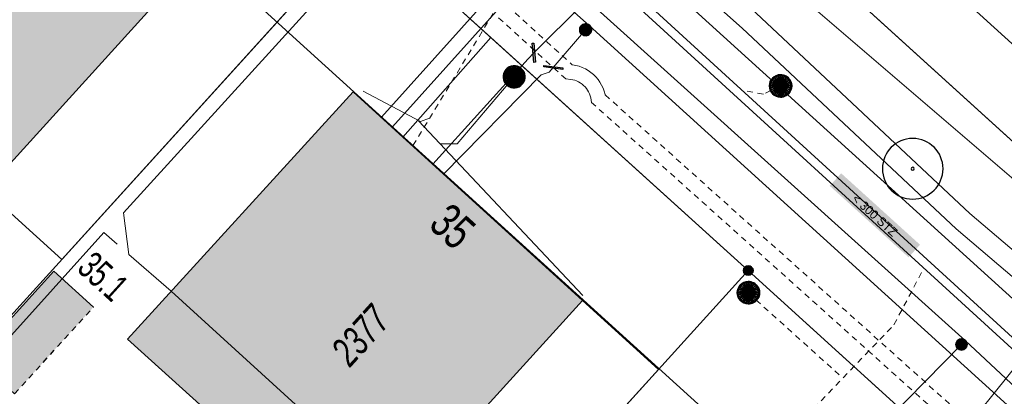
# Model space of a CAD drawing. Header units: metres. Extents: x 2695560 to 2696939, y 1260491 to 1262050.
# Tile 557 of 656: x 2695999 to 2696032, y 1261152 to 1261165. Entities that reach past the tile are written whole.
import ezdxf

# ---------------------------------------------------------------- set-up
doc = ezdxf.new("R2010")
doc.units = ezdxf.units.M
doc.linetypes.add('AUSGEZOGEN', pattern=[0])
doc.linetypes.add('VERDECKT2_S2', pattern=[0.36, 0.2, -0.16])
for name, color, linetype in [('XR$1$AV_Flächen (EO)', 7, 'AUSGEZOGEN'), ('XR$1$AV_Gebäudeflächen (BB)', 7, 'AUSGEZOGEN'), ('XR$1$AV_Gebäudeflächen (EO)', 7, 'AUSGEZOGEN'), ('XR$1$AV_Grenzpunkte', 7, 'AUSGEZOGEN'), ('XR$1$AV_Haus-Nr.', 7, 'AUSGEZOGEN'), ('XR$1$AV_Linien (BB)', 7, 'AUSGEZOGEN'), ('XR$1$AV_Versicherung-Nr.', 7, 'AUSGEZOGEN'), ('XR$1$AW_LK_Schachtdeckel', 24, 'AUSGEZOGEN'), ('XR$1$GA_LK_Absperrarmatur', 32, 'AUSGEZOGEN'), ('XR$1$GA_LK_Rohrleitungsteil', 32, 'AUSGEZOGEN'), ('XR$1$GR_Baum', 94, 'AUSGEZOGEN'), ('XR$1$Liegenschaftsgrenzen', 7, 'AUSGEZOGEN'), ('XR$1$PFAV', 255, 'AUSGEZOGEN'), ('XR$1$PFAW', 255, 'AUSGEZOGEN'), ('XR$1$PFGA', 255, 'AUSGEZOGEN'), ('XR$1$PFWA', 255, 'AUSGEZOGEN'), ('XR$1$RP_Abstandslinie', 7, 'AUSGEZOGEN'), ('XR$1$WA_LK_Absperrarmatur', 171, 'AUSGEZOGEN'), ('XR$1$WA_LK_Rohrleitungsteil', 171, 'AUSGEZOGEN')]:
    doc.layers.add(name, color=color, linetype=linetype)
for name, color, linetype, lineweight in [('XR$2$ABW-Linie-R-genau', 4, 'AUSGEZOGEN', 18), ('XR$2$ABW-Linie-R-ungenau', 4, 'VERDECKT2_S2', 18), ('XR$2$ABW-LinieFlaeche-R-genau', 4, 'AUSGEZOGEN', 18), ('XR$2$ABW-Punkt', 6, 'AUSGEZOGEN', 18), ('XR$2$ELE-Flaeche-oberirdisch', 1, 'AUSGEZOGEN', 18), ('XR$2$ELE-LinieFlaeche-genau', 1, 'AUSGEZOGEN', 18), ('XR$2$ELE-LinieFlaeche-ungenau', 1, 'VERDECKT2_S2', 18), ('XR$2$GAS-Linie-genau', 12, 'AUSGEZOGEN', 18), ('XR$2$GAS-Punkt', 12, 'AUSGEZOGEN', 18), ('XR$2$KOM-Linie-U-genau', 91, 'AUSGEZOGEN', 18), ('XR$2$WAS-Linie-genau', 5, 'AUSGEZOGEN', 18), ('XR$2$WAS-Punkt', 5, 'AUSGEZOGEN', 18), ('XR$2$WEI-Text', 59, 'AUSGEZOGEN', 18)]:
    doc.layers.add(name, color=color, linetype=linetype, lineweight=lineweight)
doc.styles.add('ARIAL', font='arial.ttf')
doc.styles.add('TXT', font='txt')

# ---------------------------------------------------------------- blocks, each defined once
blk = doc.blocks.new('COMPLEXOBJECT_627')
at = {"layer": 'XR$1$AV_Linien (BB)', "color": 7, "linetype": 'AUSGEZOGEN', "transparency": 33554687}
blk.add_lwpolyline([(6008.311, 11177.006), (6056.879, 11132.95), (6078.507, 11113.365)], dxfattribs=at)
blk = doc.blocks.new('BAV15')
at = {"layer": 'XR$1$PFAV', "transparency": 33554687}
blk.add_hatch(color=7, dxfattribs=at).paths.add_polyline_path([(0.5, 0), (0.49, 0.1), (0.46, 0.2), (0.41, 0.29), (0.34, 0.36), (0.26, 0.42), (0.17, 0.47), (0.08, 0.49), (-0.03, 0.5), (-0.13, 0.48), (-0.22, 0.45), (-0.31, 0.4), (-0.38, 0.33), (-0.44, 0.24), (-0.48, 0.15), (-0.5, 0.05), (-0.5, -0.05), (-0.48, -0.15), (-0.44, -0.24), (-0.38, -0.33), (-0.31, -0.4), (-0.22, -0.45), (-0.13, -0.48), (-0.03, -0.5), (0.08, -0.49), (0.17, -0.47), (0.26, -0.42), (0.34, -0.36), (0.41, -0.29), (0.46, -0.2), (0.49, -0.1)])
at = {"color": 7, "transparency": 33554687}
for start, end in [(90, 270), (270, 90)]:
    blk.add_arc((0, 0), 0.5, start, end, dxfattribs=at)
at = {"layer": 'XR$1$PFAV', "transparency": 33554687}
blk.add_circle((0, 0), 0.5, dxfattribs=at)
blk = doc.blocks.new('WBGR1')
at = {"color": 94, "transparency": 33554687}
for radius, start, end in [(1, 90, 270), (1, 270, 90), (0.05, 90, 270), (0.05, 270, 90)]:
    blk.add_arc((0, 0), radius, start, end, dxfattribs=at)
blk = doc.blocks.new('BAW2090')
at = {"layer": 'XR$1$PFAW', "lineweight": 25, "transparency": 33554687}
blk.add_hatch(color=7, dxfattribs=at).paths.add_polyline_path([(0.5, 0), (0.49, 0.101), (0.459, 0.197), (0.41, 0.286), (0.344, 0.362), (0.264, 0.424), (0.174, 0.469), (0.076, 0.494), (-0.025, 0.499), (-0.125, 0.484), (-0.22, 0.449), (-0.306, 0.395), (-0.379, 0.326), (-0.437, 0.243), (-0.477, 0.15), (-0.497, 0.051), (-0.497, -0.051), (-0.477, -0.15), (-0.437, -0.243), (-0.379, -0.326), (-0.306, -0.395), (-0.22, -0.449), (-0.125, -0.484), (-0.025, -0.499), (0.076, -0.494), (0.174, -0.469), (0.264, -0.424), (0.344, -0.362), (0.41, -0.286), (0.459, -0.197), (0.49, -0.101)])
at = {"lineweight": 25, "transparency": 33554687}
for p, q in [((-0.177, 0.468), (-0.177, -0.468)), ((0.179, 0.467), (0.177, -0.468))]:
    blk.add_line(p, q, dxfattribs=at)
for start, end in [(90, 180), (0, 90), (180, 270), (270, 0)]:
    blk.add_arc((0, 0), 0.5, start, end, dxfattribs=at)
blk = doc.blocks.new('BAW2088')
at = {"layer": 'XR$1$PFAW', "transparency": 33554687}
blk.add_hatch(color=253, dxfattribs=at).paths.add_polyline_path([(0.51, 0), (0.5, 0.101), (0.47, 0.197), (0.421, 0.286), (0.355, 0.362), (0.275, 0.424), (0.184, 0.469), (0.086, 0.494), (-0.015, 0.499), (-0.115, 0.484), (-0.21, 0.449), (-0.296, 0.395), (-0.369, 0.326), (-0.427, 0.243), (-0.467, 0.15), (-0.487, 0.051), (-0.487, -0.051), (-0.467, -0.15), (-0.427, -0.243), (-0.369, -0.326), (-0.296, -0.395), (-0.21, -0.449), (-0.115, -0.484), (-0.015, -0.499), (0.086, -0.494), (0.184, -0.469), (0.275, -0.424), (0.355, -0.362), (0.421, -0.286), (0.47, -0.197), (0.5, -0.101)])
at = {"transparency": 33554687}
for start, end in [(91.1948, 268.8052), (268.8052, 91.1948)]:
    blk.add_arc((0.01, 0), 0.5, start, end, dxfattribs=at)
at = {"layer": 'XR$1$PFAW', "transparency": 33554687}
blk.add_circle((0.01, 0), 0.5, dxfattribs=at)
blk = doc.blocks.new('BWA2013')
at = {"true_color": 0x000000, "transparency": 33554687}
blk.add_hatch(color=18, dxfattribs=at).paths.add_polyline_path([(-0.291, -0.409), (0.352, 0.357), (0.291, 0.409), (-0.352, -0.357)])
at = {"transparency": 33554687}
blk.add_lwpolyline([(-0.291, -0.409), (-0.352, -0.357), (0.291, 0.409), (0.352, 0.357), (-0.291, -0.409)], close=True, dxfattribs=at)
blk = doc.blocks.new('BWA965')
at = {"layer": 'XR$1$PFWA', "transparency": 33554687}
blk.add_hatch(color=7, dxfattribs=at).paths.add_polyline_path([(0, 0.5), (-0.051, 0.497), (-0.101, 0.49), (-0.15, 0.477), (-0.197, 0.459), (-0.243, 0.437), (-0.286, 0.41), (-0.326, 0.379), (-0.362, 0.344), (-0.395, 0.306), (-0.424, 0.264), (-0.449, 0.22), (-0.469, 0.174), (-0.484, 0.125), (-0.494, 0.076), (-0.499, 0.025), (-0.499, -0.025), (-0.494, -0.076), (-0.484, -0.125), (-0.469, -0.174), (-0.449, -0.22), (-0.424, -0.264), (-0.395, -0.306), (-0.362, -0.344), (-0.326, -0.379), (-0.286, -0.41), (-0.243, -0.437), (-0.197, -0.459), (-0.15, -0.477), (-0.101, -0.49), (-0.051, -0.497), (0, -0.5), (0.051, -0.497), (0.101, -0.49), (0.15, -0.477), (0.197, -0.459), (0.243, -0.437), (0.286, -0.41), (0.326, -0.379), (0.362, -0.344), (0.395, -0.306), (0.424, -0.264), (0.449, -0.22), (0.469, -0.174), (0.484, -0.125), (0.494, -0.076), (0.499, -0.025), (0.499, 0.025), (0.494, 0.076), (0.484, 0.125), (0.469, 0.174), (0.449, 0.22), (0.424, 0.264), (0.395, 0.306), (0.362, 0.344), (0.326, 0.379), (0.286, 0.41), (0.243, 0.437), (0.197, 0.459), (0.15, 0.477), (0.101, 0.49), (0.051, 0.497)])
at = {"transparency": 33554687}
blk.add_line((0, 0.5), (0, -0.5), dxfattribs=at)
for start, end in [(90, 270), (270, 90)]:
    blk.add_arc((0, 0), 0.5, start, end, dxfattribs=at)
blk = doc.blocks.new('BGA2013')
at = {"transparency": 33554687}
blk.add_hatch(color=36, dxfattribs=at).paths.add_polyline_path([(-0.291, -0.409), (0.352, 0.357), (0.291, 0.409), (-0.352, -0.357)])
at = {"color": 32, "transparency": 33554687}
blk.add_lwpolyline([(-0.291, -0.409), (-0.352, -0.357), (0.291, 0.409), (0.352, 0.357), (-0.291, -0.409)], close=True, dxfattribs=at)
blk = doc.blocks.new('BGA965')
at = {"layer": 'XR$1$PFGA', "transparency": 33554687}
blk.add_hatch(color=7, dxfattribs=at).paths.add_polyline_path([(0.5, 0), (0.49, 0.101), (0.459, 0.197), (0.41, 0.286), (0.344, 0.362), (0.264, 0.424), (0.174, 0.469), (0.076, 0.494), (-0.025, 0.499), (-0.125, 0.484), (-0.22, 0.449), (-0.306, 0.395), (-0.379, 0.326), (-0.437, 0.243), (-0.477, 0.15), (-0.497, 0.051), (-0.497, -0.051), (-0.477, -0.15), (-0.437, -0.243), (-0.379, -0.326), (-0.306, -0.395), (-0.22, -0.449), (-0.125, -0.484), (-0.025, -0.499), (0.076, -0.494), (0.174, -0.469), (0.264, -0.424), (0.344, -0.362), (0.41, -0.286), (0.459, -0.197), (0.49, -0.101)])
at = {"color": 32, "transparency": 33554687}
blk.add_line((0, 0.5), (0, -0.5), dxfattribs=at)
for start, end in [(90, 270), (270, 90)]:
    blk.add_arc((0, 0), 0.5, start, end, dxfattribs=at)
at = {"layer": 'XR$1$PFGA', "transparency": 33554687}
blk.add_circle((0, 0), 0.5, dxfattribs=at)
blk = doc.blocks.new('GAS-ABSPERRORGAN')
at = {"layer": 'XR$2$GAS-Punkt', "linetype": 'AUSGEZOGEN', "lineweight": 25, "transparency": 33554687}
blk.add_line((0, 200, 2500), (0, -200, 2500), dxfattribs=at)
for points in [[(-196, 39, 2500), (0, 0, 2500), (-200, 0, 2500)], [(-196, 39), (0, 0), (-200, 0)], [(-196, 39, 2500), (-196, 39), (-200, 0), (-200, 0, 2500)], [(-200, 0, 2500), (0, 0, 2500), (-196, -39, 2500)], [(-200, 0), (0, 0), (-196, -39)], [(-185, 77, 2500), (0, 0, 2500), (-196, 39, 2500)], [(-185, 77), (0, 0), (-196, 39)], [(-185, 77, 2500), (-185, 77), (-196, 39), (-196, 39, 2500)], [(-196, -39, 2500), (0, 0, 2500), (-185, -77, 2500)], [(-196, -39), (0, 0), (-185, -77)], [(-166, 111, 2500), (0, 0, 2500), (-185, 77, 2500)], [(-166, 111), (0, 0), (-185, 77)], [(-166, 111, 2500), (-166, 111), (-185, 77), (-185, 77, 2500)], [(-185, -77, 2500), (0, 0, 2500), (-166, -111, 2500)], [(-185, -77), (0, 0), (-166, -111)], [(-141, 141, 2500), (0, 0, 2500), (-166, 111, 2500)], [(-141, 141), (0, 0), (-166, 111)], [(-141, 141, 2500), (-141, 141), (-166, 111), (-166, 111, 2500)], [(-166, -111, 2500), (0, 0, 2500), (-141, -141, 2500)], [(-166, -111), (0, 0), (-141, -141)], [(-111, 166, 2500), (0, 0, 2500), (-141, 141, 2500)], [(-111, 166), (0, 0), (-141, 141)], [(-111, 166, 2500), (-111, 166), (-141, 141), (-141, 141, 2500)], [(-141, -141, 2500), (0, 0, 2500), (-111, -166, 2500)], [(-141, -141), (0, 0), (-111, -166)], [(-77, 185, 2500), (0, 0, 2500), (-111, 166, 2500)], [(-77, 185), (0, 0), (-111, 166)], [(-77, 185, 2500), (-77, 185), (-111, 166), (-111, 166, 2500)], [(-111, -166, 2500), (0, 0, 2500), (-77, -185, 2500)], [(-111, -166), (0, 0), (-77, -185)], [(-39, 196, 2500), (0, 0, 2500), (-77, 185, 2500)], [(-39, 196), (0, 0), (-77, 185)], [(-39, 196, 2500), (-39, 196), (-77, 185), (-77, 185, 2500)], [(-77, -185, 2500), (0, 0, 2500), (-39, -196, 2500)], [(-77, -185), (0, 0), (-39, -196)], [(0, 200, 2500), (0, 0, 2500), (-39, 196, 2500)], [(0, 200), (0, 0), (-39, 196)], [(0, 200, 2500), (0, 200), (-39, 196), (-39, 196, 2500)], [(-39, -196, 2500), (0, 0, 2500), (0, -200, 2500)], [(-39, -196), (0, 0), (0, -200)], [(39, 196, 2500), (0, 0, 2500), (0, 200, 2500)], [(39, 196), (0, 0), (0, 200)], [(39, 196, 2500), (39, 196), (0, 200), (0, 200, 2500)], [(77, 185, 2500), (0, 0, 2500), (39, 196, 2500)], [(77, 185), (0, 0), (39, 196)], [(111, 166, 2500), (0, 0, 2500), (77, 185, 2500)], [(111, 166), (0, 0), (77, 185)], [(141, 141, 2500), (0, 0, 2500), (111, 166, 2500)], [(141, 141), (0, 0), (111, 166)], [(166, 111, 2500), (0, 0, 2500), (141, 141, 2500)], [(166, 111), (0, 0), (141, 141)], [(185, 77, 2500), (0, 0, 2500), (166, 111, 2500)], [(185, 77), (0, 0), (166, 111)], [(196, 39, 2500), (0, 0, 2500), (185, 77, 2500)], [(196, 39), (0, 0), (185, 77)], [(200, 0, 2500), (0, 0, 2500), (196, 39, 2500)], [(200, 0), (0, 0), (196, 39)], [(0, -200, 2500), (0, 0, 2500), (39, -196, 2500)], [(39, -196, 2500), (0, 0, 2500), (77, -185, 2500)], [(77, -185, 2500), (0, 0, 2500), (111, -166, 2500)], [(111, -166, 2500), (0, 0, 2500), (141, -141, 2500)], [(141, -141, 2500), (0, 0, 2500), (166, -111, 2500)], [(166, -111, 2500), (0, 0, 2500), (185, -77, 2500)], [(185, -77, 2500), (0, 0, 2500), (196, -39, 2500)], [(196, -39, 2500), (0, 0, 2500), (200, 0, 2500)], [(0, -200), (0, 0), (39, -196)], [(39, -196), (0, 0), (77, -185)], [(77, -185), (0, 0), (111, -166)], [(111, -166), (0, 0), (141, -141)], [(141, -141), (0, 0), (166, -111)], [(166, -111), (0, 0), (185, -77)], [(185, -77), (0, 0), (196, -39)], [(196, -39), (0, 0), (200, 0)], [(77, 185, 2500), (77, 185), (39, 196), (39, 196, 2500)], [(111, 166, 2500), (111, 166), (77, 185), (77, 185, 2500)], [(141, 141, 2500), (141, 141), (111, 166), (111, 166, 2500)], [(166, 111, 2500), (166, 111), (141, 141), (141, 141, 2500)], [(185, 77, 2500), (185, 77), (166, 111), (166, 111, 2500)], [(196, 39, 2500), (196, 39), (185, 77), (185, 77, 2500)], [(200, 0, 2500), (200, 0), (196, 39), (196, 39, 2500)], [(-200, 0, 2500), (-200, 0), (-196, -39), (-196, -39, 2500)], [(-196, -39, 2500), (-196, -39), (-185, -77), (-185, -77, 2500)], [(-185, -77, 2500), (-185, -77), (-166, -111), (-166, -111, 2500)], [(-166, -111, 2500), (-166, -111), (-141, -141), (-141, -141, 2500)], [(-141, -141, 2500), (-141, -141), (-111, -166), (-111, -166, 2500)], [(-111, -166, 2500), (-111, -166), (-77, -185), (-77, -185, 2500)], [(-77, -185, 2500), (-77, -185), (-39, -196), (-39, -196, 2500)], [(-39, -196, 2500), (-39, -196), (0, -200), (0, -200, 2500)], [(0, -200, 2500), (0, -200), (39, -196), (39, -196, 2500)], [(39, -196, 2500), (39, -196), (77, -185), (77, -185, 2500)], [(77, -185, 2500), (77, -185), (111, -166), (111, -166, 2500)], [(111, -166, 2500), (111, -166), (141, -141), (141, -141, 2500)], [(141, -141, 2500), (141, -141), (166, -111), (166, -111, 2500)], [(166, -111, 2500), (166, -111), (185, -77), (185, -77, 2500)], [(185, -77, 2500), (185, -77), (196, -39), (196, -39, 2500)], [(196, -39, 2500), (196, -39), (200, 0), (200, 0, 2500)]]:
    blk.add_3dface(points, dxfattribs=at)
blk = doc.blocks.new('WAS-ABSPERRORGAN')
at = {"layer": 'XR$2$WAS-Punkt', "linetype": 'AUSGEZOGEN', "transparency": 33554687}
for p, q in [((0, 200, 2500), (0, -200, 2500)), ((0, 0), (0, 0))]:
    blk.add_line(p, q, dxfattribs=at)
blk.add_circle((0, 0, 502500), 200, dxfattribs=at)
blk = doc.blocks.new('ABW-OELABSCHEIDER')
at = {"layer": 'XR$2$ABW-Punkt', "linetype": 'AUSGEZOGEN', "lineweight": 25, "transparency": 33554687}
for p, q in [((-100, 283, 2500), (-100, -283, 2500)), ((100, 283, 2500), (100, -283, 2500))]:
    blk.add_line(p, q, dxfattribs=at)
for points in [[(-294, 59, 2500), (0, 0, 2500), (-300, 0, 2500)], [(-294, 59), (0, 0), (-300, 0)], [(-294, 59, 2500), (-294, 59), (-300, 0), (-300, 0, 2500)], [(-277, 115, 2500), (0, 0, 2500), (-294, 59, 2500)], [(-277, 115), (0, 0), (-294, 59)], [(-277, 115, 2500), (-277, 115), (-294, 59), (-294, 59, 2500)], [(-249, 167, 2500), (0, 0, 2500), (-277, 115, 2500)], [(-249, 167), (0, 0), (-277, 115)], [(-249, 167, 2500), (-249, 167), (-277, 115), (-277, 115, 2500)], [(-212, 212, 2500), (0, 0, 2500), (-249, 167, 2500)], [(-212, 212), (0, 0), (-249, 167)], [(-212, 212, 2500), (-212, 212), (-249, 167), (-249, 167, 2500)], [(-167, 249, 2500), (0, 0, 2500), (-212, 212, 2500)], [(-167, 249), (0, 0), (-212, 212)], [(-167, 249, 2500), (-167, 249), (-212, 212), (-212, 212, 2500)], [(-115, 277, 2500), (0, 0, 2500), (-167, 249, 2500)], [(-115, 277), (0, 0), (-167, 249)], [(-115, 277, 2500), (-115, 277), (-167, 249), (-167, 249, 2500)], [(-59, 294, 2500), (0, 0, 2500), (-115, 277, 2500)], [(-59, 294), (0, 0), (-115, 277)], [(-59, 294, 2500), (-59, 294), (-115, 277), (-115, 277, 2500)], [(0, 300, 2500), (0, 0, 2500), (-59, 294, 2500)], [(0, 300), (0, 0), (-59, 294)], [(0, 300, 2500), (0, 300), (-59, 294), (-59, 294, 2500)], [(59, 294, 2500), (0, 0, 2500), (0, 300, 2500)], [(59, 294), (0, 0), (0, 300)], [(59, 294, 2500), (59, 294), (0, 300), (0, 300, 2500)], [(115, 277, 2500), (0, 0, 2500), (59, 294, 2500)], [(115, 277), (0, 0), (59, 294)], [(167, 249, 2500), (0, 0, 2500), (115, 277, 2500)], [(167, 249), (0, 0), (115, 277)], [(212, 212, 2500), (0, 0, 2500), (167, 249, 2500)], [(212, 212), (0, 0), (167, 249)], [(249, 167, 2500), (0, 0, 2500), (212, 212, 2500)], [(249, 167), (0, 0), (212, 212)], [(277, 115, 2500), (0, 0, 2500), (249, 167, 2500)], [(277, 115), (0, 0), (249, 167)], [(294, 59, 2500), (0, 0, 2500), (277, 115, 2500)], [(294, 59), (0, 0), (277, 115)], [(300, 0, 2500), (0, 0, 2500), (294, 59, 2500)], [(300, 0), (0, 0), (294, 59)], [(115, 277, 2500), (115, 277), (59, 294), (59, 294, 2500)], [(167, 249, 2500), (167, 249), (115, 277), (115, 277, 2500)], [(212, 212, 2500), (212, 212), (167, 249), (167, 249, 2500)], [(249, 167, 2500), (249, 167), (212, 212), (212, 212, 2500)], [(277, 115, 2500), (277, 115), (249, 167), (249, 167, 2500)], [(294, 59, 2500), (294, 59), (277, 115), (277, 115, 2500)], [(300, 0, 2500), (300, 0), (294, 59), (294, 59, 2500)], [(-300, 0, 2500), (0, 0, 2500), (-294, -59, 2500)], [(-300, 0), (0, 0), (-294, -59)], [(-300, 0, 2500), (-300, 0), (-294, -59), (-294, -59, 2500)], [(-294, -59, 2500), (0, 0, 2500), (-277, -115, 2500)], [(-294, -59), (0, 0), (-277, -115)], [(-294, -59, 2500), (-294, -59), (-277, -115), (-277, -115, 2500)], [(-277, -115, 2500), (0, 0, 2500), (-249, -167, 2500)], [(-277, -115), (0, 0), (-249, -167)], [(-277, -115, 2500), (-277, -115), (-249, -167), (-249, -167, 2500)], [(-249, -167, 2500), (0, 0, 2500), (-212, -212, 2500)], [(-249, -167), (0, 0), (-212, -212)], [(-249, -167, 2500), (-249, -167), (-212, -212), (-212, -212, 2500)], [(-212, -212, 2500), (0, 0, 2500), (-167, -249, 2500)], [(-212, -212), (0, 0), (-167, -249)], [(-212, -212, 2500), (-212, -212), (-167, -249), (-167, -249, 2500)], [(-167, -249, 2500), (0, 0, 2500), (-115, -277, 2500)], [(-167, -249), (0, 0), (-115, -277)], [(-167, -249, 2500), (-167, -249), (-115, -277), (-115, -277, 2500)], [(-115, -277, 2500), (0, 0, 2500), (-59, -294, 2500)], [(-115, -277), (0, 0), (-59, -294)], [(-115, -277, 2500), (-115, -277), (-59, -294), (-59, -294, 2500)], [(-59, -294, 2500), (0, 0, 2500), (0, -300, 2500)], [(-59, -294), (0, 0), (0, -300)], [(-59, -294, 2500), (-59, -294), (0, -300), (0, -300, 2500)], [(0, -300, 2500), (0, 0, 2500), (59, -294, 2500)], [(59, -294, 2500), (0, 0, 2500), (115, -277, 2500)], [(115, -277, 2500), (0, 0, 2500), (167, -249, 2500)], [(167, -249, 2500), (0, 0, 2500), (212, -212, 2500)], [(212, -212, 2500), (0, 0, 2500), (249, -167, 2500)], [(249, -167, 2500), (0, 0, 2500), (277, -115, 2500)], [(277, -115, 2500), (0, 0, 2500), (294, -59, 2500)], [(294, -59, 2500), (0, 0, 2500), (300, 0, 2500)], [(0, -300), (0, 0), (59, -294)], [(59, -294), (0, 0), (115, -277)], [(115, -277), (0, 0), (167, -249)], [(167, -249), (0, 0), (212, -212)], [(212, -212), (0, 0), (249, -167)], [(249, -167), (0, 0), (277, -115)], [(277, -115), (0, 0), (294, -59)], [(294, -59), (0, 0), (300, 0)], [(0, -300, 2500), (0, -300), (59, -294), (59, -294, 2500)], [(59, -294, 2500), (59, -294), (115, -277), (115, -277, 2500)], [(115, -277, 2500), (115, -277), (167, -249), (167, -249, 2500)], [(167, -249, 2500), (167, -249), (212, -212), (212, -212, 2500)], [(212, -212, 2500), (212, -212), (249, -167), (249, -167, 2500)], [(249, -167, 2500), (249, -167), (277, -115), (277, -115, 2500)], [(277, -115, 2500), (277, -115), (294, -59), (294, -59, 2500)], [(294, -59, 2500), (294, -59), (300, 0), (300, 0, 2500)]]:
    blk.add_3dface(points, dxfattribs=at)
blk = doc.blocks.new('ABW-SCHLAMMSAMMLER_RUND')
at = {"layer": 'XR$2$ABW-Punkt', "linetype": 'AUSGEZOGEN', "lineweight": 13, "transparency": 33554687}
for p, q in [((-70, 75, 2500), (70, 75, 2500)), ((-70, -75, 2500), (70, -75, 2500))]:
    blk.add_line(p, q, dxfattribs=at)
blk.add_polyline3d([(90, 0, 2500), (0, 0, 2500), (-90, 0, 2500)], dxfattribs=at)
at = {"layer": 'XR$2$ABW-Punkt', "linetype": 'AUSGEZOGEN', "lineweight": 25, "transparency": 33554687}
for points in [[(-147, 29, 2500), (0, 0, 2500), (-150, 0, 2500)], [(-147, 29), (0, 0), (-150, 0)], [(-147, 29, 2500), (-147, 29), (-150, 0), (-150, 0, 2500)], [(-150, 0, 2500), (0, 0, 2500), (-147, -29, 2500)], [(-150, 0), (0, 0), (-147, -29)], [(-139, 57, 2500), (0, 0, 2500), (-147, 29, 2500)], [(-139, 57), (0, 0), (-147, 29)], [(-139, 57, 2500), (-139, 57), (-147, 29), (-147, 29, 2500)], [(-147, -29, 2500), (0, 0, 2500), (-139, -57, 2500)], [(-147, -29), (0, 0), (-139, -57)], [(-125, 83, 2500), (0, 0, 2500), (-139, 57, 2500)], [(-125, 83), (0, 0), (-139, 57)], [(-125, 83, 2500), (-125, 83), (-139, 57), (-139, 57, 2500)], [(-139, -57, 2500), (0, 0, 2500), (-125, -83, 2500)], [(-139, -57), (0, 0), (-125, -83)], [(-106, 106, 2500), (0, 0, 2500), (-125, 83, 2500)], [(-106, 106), (0, 0), (-125, 83)], [(-106, 106, 2500), (-106, 106), (-125, 83), (-125, 83, 2500)], [(-125, -83, 2500), (0, 0, 2500), (-106, -106, 2500)], [(-125, -83), (0, 0), (-106, -106)], [(-83, 125, 2500), (0, 0, 2500), (-106, 106, 2500)], [(-83, 125), (0, 0), (-106, 106)], [(-83, 125, 2500), (-83, 125), (-106, 106), (-106, 106, 2500)], [(-106, -106, 2500), (0, 0, 2500), (-83, -125, 2500)], [(-106, -106), (0, 0), (-83, -125)], [(-57, 139, 2500), (0, 0, 2500), (-83, 125, 2500)], [(-57, 139), (0, 0), (-83, 125)], [(-57, 139, 2500), (-57, 139), (-83, 125), (-83, 125, 2500)], [(-83, -125, 2500), (0, 0, 2500), (-57, -139, 2500)], [(-83, -125), (0, 0), (-57, -139)], [(-29, 147, 2500), (0, 0, 2500), (-57, 139, 2500)], [(-29, 147), (0, 0), (-57, 139)], [(-29, 147, 2500), (-29, 147), (-57, 139), (-57, 139, 2500)], [(-57, -139, 2500), (0, 0, 2500), (-29, -147, 2500)], [(-57, -139), (0, 0), (-29, -147)], [(0, 150, 2500), (0, 0, 2500), (-29, 147, 2500)], [(0, 150), (0, 0), (-29, 147)], [(0, 150, 2500), (0, 150), (-29, 147), (-29, 147, 2500)], [(-29, -147, 2500), (0, 0, 2500), (0, -150, 2500)], [(-29, -147), (0, 0), (0, -150)], [(29, 147, 2500), (0, 0, 2500), (0, 150, 2500)], [(29, 147), (0, 0), (0, 150)], [(29, 147, 2500), (29, 147), (0, 150), (0, 150, 2500)], [(57, 139, 2500), (0, 0, 2500), (29, 147, 2500)], [(57, 139), (0, 0), (29, 147)], [(83, 125, 2500), (0, 0, 2500), (57, 139, 2500)], [(83, 125), (0, 0), (57, 139)], [(106, 106, 2500), (0, 0, 2500), (83, 125, 2500)], [(106, 106), (0, 0), (83, 125)], [(125, 83, 2500), (0, 0, 2500), (106, 106, 2500)], [(125, 83), (0, 0), (106, 106)], [(139, 57, 2500), (0, 0, 2500), (125, 83, 2500)], [(139, 57), (0, 0), (125, 83)], [(147, 29, 2500), (0, 0, 2500), (139, 57, 2500)], [(147, 29), (0, 0), (139, 57)], [(150, 0, 2500), (0, 0, 2500), (147, 29, 2500)], [(150, 0), (0, 0), (147, 29)], [(0, -150, 2500), (0, 0, 2500), (29, -147, 2500)], [(29, -147, 2500), (0, 0, 2500), (57, -139, 2500)], [(57, -139, 2500), (0, 0, 2500), (83, -125, 2500)], [(83, -125, 2500), (0, 0, 2500), (106, -106, 2500)], [(106, -106, 2500), (0, 0, 2500), (125, -83, 2500)], [(125, -83, 2500), (0, 0, 2500), (139, -57, 2500)], [(139, -57, 2500), (0, 0, 2500), (147, -29, 2500)], [(147, -29, 2500), (0, 0, 2500), (150, 0, 2500)], [(0, -150), (0, 0), (29, -147)], [(29, -147), (0, 0), (57, -139)], [(57, -139), (0, 0), (83, -125)], [(83, -125), (0, 0), (106, -106)], [(106, -106), (0, 0), (125, -83)], [(125, -83), (0, 0), (139, -57)], [(139, -57), (0, 0), (147, -29)], [(147, -29), (0, 0), (150, 0)], [(57, 139, 2500), (57, 139), (29, 147), (29, 147, 2500)], [(83, 125, 2500), (83, 125), (57, 139), (57, 139, 2500)], [(106, 106, 2500), (106, 106), (83, 125), (83, 125, 2500)], [(125, 83, 2500), (125, 83), (106, 106), (106, 106, 2500)], [(139, 57, 2500), (139, 57), (125, 83), (125, 83, 2500)], [(147, 29, 2500), (147, 29), (139, 57), (139, 57, 2500)], [(150, 0, 2500), (150, 0), (147, 29), (147, 29, 2500)], [(-150, 0, 2500), (-150, 0), (-147, -29), (-147, -29, 2500)], [(-147, -29, 2500), (-147, -29), (-139, -57), (-139, -57, 2500)], [(-139, -57, 2500), (-139, -57), (-125, -83), (-125, -83, 2500)], [(-125, -83, 2500), (-125, -83), (-106, -106), (-106, -106, 2500)], [(-106, -106, 2500), (-106, -106), (-83, -125), (-83, -125, 2500)], [(-83, -125, 2500), (-83, -125), (-57, -139), (-57, -139, 2500)], [(-57, -139, 2500), (-57, -139), (-29, -147), (-29, -147, 2500)], [(-29, -147, 2500), (-29, -147), (0, -150), (0, -150, 2500)], [(0, -150, 2500), (0, -150), (29, -147), (29, -147, 2500)], [(29, -147, 2500), (29, -147), (57, -139), (57, -139, 2500)], [(57, -139, 2500), (57, -139), (83, -125), (83, -125, 2500)], [(83, -125, 2500), (83, -125), (106, -106), (106, -106, 2500)], [(106, -106, 2500), (106, -106), (125, -83), (125, -83, 2500)], [(125, -83, 2500), (125, -83), (139, -57), (139, -57, 2500)], [(139, -57, 2500), (139, -57), (147, -29), (147, -29, 2500)], [(147, -29, 2500), (147, -29), (150, 0), (150, 0, 2500)]]:
    blk.add_3dface(points, dxfattribs=at)
blk = doc.blocks.new('ABW-DECKEL')
at = {"layer": 'XR$2$ABW-Punkt', "linetype": 'AUSGEZOGEN', "lineweight": 25, "transparency": 33554687}
for points in [[(-68, 343, 2500), (0, 0, 2500), (-134, 323, 2500)], [(-68, 343), (0, 0), (-134, 323)], [(-68, 343, 2500), (-68, 343), (-134, 323), (-134, 323, 2500)], [(0, 350, 2500), (0, 0, 2500), (-68, 343, 2500)], [(0, 350), (0, 0), (-68, 343)], [(0, 350, 2500), (0, 350), (-68, 343), (-68, 343, 2500)], [(68, 343, 2500), (0, 0, 2500), (0, 350, 2500)], [(68, 343), (0, 0), (0, 350)], [(68, 343, 2500), (68, 343), (0, 350), (0, 350, 2500)], [(134, 323, 2500), (0, 0, 2500), (68, 343, 2500)], [(134, 323), (0, 0), (68, 343)], [(134, 323, 2500), (134, 323), (68, 343), (68, 343, 2500)], [(-343, 68, 2500), (0, 0, 2500), (-350, 0, 2500)], [(-343, 68), (0, 0), (-350, 0)], [(-343, 68, 2500), (-343, 68), (-350, 0), (-350, 0, 2500)], [(-350, 0, 2500), (0, 0, 2500), (-343, -68, 2500)], [(-350, 0), (0, 0), (-343, -68)], [(-323, 134, 2500), (0, 0, 2500), (-343, 68, 2500)], [(-323, 134), (0, 0), (-343, 68)], [(-323, 134, 2500), (-323, 134), (-343, 68), (-343, 68, 2500)], [(-343, -68, 2500), (0, 0, 2500), (-323, -134, 2500)], [(-343, -68), (0, 0), (-323, -134)], [(-291, 194, 2500), (0, 0, 2500), (-323, 134, 2500)], [(-291, 194), (0, 0), (-323, 134)], [(-291, 194, 2500), (-291, 194), (-323, 134), (-323, 134, 2500)], [(-323, -134, 2500), (0, 0, 2500), (-291, -194, 2500)], [(-323, -134), (0, 0), (-291, -194)], [(-247, 247, 2500), (0, 0, 2500), (-291, 194, 2500)], [(-247, 247), (0, 0), (-291, 194)], [(-247, 247, 2500), (-247, 247), (-291, 194), (-291, 194, 2500)], [(-291, -194, 2500), (0, 0, 2500), (-247, -247, 2500)], [(-291, -194), (0, 0), (-247, -247)], [(-194, 291, 2500), (0, 0, 2500), (-247, 247, 2500)], [(-194, 291), (0, 0), (-247, 247)], [(-194, 291, 2500), (-194, 291), (-247, 247), (-247, 247, 2500)], [(-247, -247, 2500), (0, 0, 2500), (-194, -291, 2500)], [(-247, -247), (0, 0), (-194, -291)], [(-134, 323, 2500), (0, 0, 2500), (-194, 291, 2500)], [(-134, 323), (0, 0), (-194, 291)], [(-134, 323, 2500), (-134, 323), (-194, 291), (-194, 291, 2500)], [(-194, -291, 2500), (0, 0, 2500), (-134, -323, 2500)], [(-194, -291), (0, 0), (-134, -323)], [(-134, -323, 2500), (0, 0, 2500), (-68, -343, 2500)], [(-134, -323), (0, 0), (-68, -343)], [(-68, -343, 2500), (0, 0, 2500), (0, -350, 2500)], [(-68, -343), (0, 0), (0, -350)], [(194, 291, 2500), (0, 0, 2500), (134, 323, 2500)], [(194, 291), (0, 0), (134, 323)], [(247, 247, 2500), (0, 0, 2500), (194, 291, 2500)], [(247, 247), (0, 0), (194, 291)], [(291, 194, 2500), (0, 0, 2500), (247, 247, 2500)], [(291, 194), (0, 0), (247, 247)], [(323, 134, 2500), (0, 0, 2500), (291, 194, 2500)], [(323, 134), (0, 0), (291, 194)], [(343, 68, 2500), (0, 0, 2500), (323, 134, 2500)], [(343, 68), (0, 0), (323, 134)], [(350, 0, 2500), (0, 0, 2500), (343, 68, 2500)], [(350, 0), (0, 0), (343, 68)], [(0, -350, 2500), (0, 0, 2500), (68, -343, 2500)], [(68, -343, 2500), (0, 0, 2500), (134, -323, 2500)], [(134, -323, 2500), (0, 0, 2500), (194, -291, 2500)], [(194, -291, 2500), (0, 0, 2500), (247, -247, 2500)], [(247, -247, 2500), (0, 0, 2500), (291, -194, 2500)], [(291, -194, 2500), (0, 0, 2500), (323, -134, 2500)], [(323, -134, 2500), (0, 0, 2500), (343, -68, 2500)], [(343, -68, 2500), (0, 0, 2500), (350, 0, 2500)], [(0, -350), (0, 0), (68, -343)], [(68, -343), (0, 0), (134, -323)], [(134, -323), (0, 0), (194, -291)], [(194, -291), (0, 0), (247, -247)], [(247, -247), (0, 0), (291, -194)], [(291, -194), (0, 0), (323, -134)], [(323, -134), (0, 0), (343, -68)], [(343, -68), (0, 0), (350, 0)], [(194, 291, 2500), (194, 291), (134, 323), (134, 323, 2500)], [(247, 247, 2500), (247, 247), (194, 291), (194, 291, 2500)], [(291, 194, 2500), (291, 194), (247, 247), (247, 247, 2500)], [(323, 134, 2500), (323, 134), (291, 194), (291, 194, 2500)], [(343, 68, 2500), (343, 68), (323, 134), (323, 134, 2500)], [(350, 0, 2500), (350, 0), (343, 68), (343, 68, 2500)], [(-350, 0, 2500), (-350, 0), (-343, -68), (-343, -68, 2500)], [(-343, -68, 2500), (-343, -68), (-323, -134), (-323, -134, 2500)], [(-323, -134, 2500), (-323, -134), (-291, -194), (-291, -194, 2500)], [(-291, -194, 2500), (-291, -194), (-247, -247), (-247, -247, 2500)], [(-247, -247, 2500), (-247, -247), (-194, -291), (-194, -291, 2500)], [(-194, -291, 2500), (-194, -291), (-134, -323), (-134, -323, 2500)], [(-134, -323, 2500), (-134, -323), (-68, -343), (-68, -343, 2500)], [(68, -343, 2500), (68, -343), (134, -323), (134, -323, 2500)], [(134, -323, 2500), (134, -323), (194, -291), (194, -291, 2500)], [(194, -291, 2500), (194, -291), (247, -247), (247, -247, 2500)], [(247, -247, 2500), (247, -247), (291, -194), (291, -194, 2500)], [(291, -194, 2500), (291, -194), (323, -134), (323, -134, 2500)], [(323, -134, 2500), (323, -134), (343, -68), (343, -68, 2500)], [(343, -68, 2500), (343, -68), (350, 0), (350, 0, 2500)], [(-68, -343, 2500), (-68, -343), (0, -350), (0, -350, 2500)], [(0, -350, 2500), (0, -350), (68, -343), (68, -343, 2500)]]:
    blk.add_3dface(points, dxfattribs=at)

msp = doc.modelspace()

# ---------------------------------------------------------------- hatches: boundary and pattern name
at = {"transparency": 33554687}
msp.add_hatch(color=7, dxfattribs=at).paths.add_polyline_path([(2696026.709, 1261159.976), (2696026.323, 1261159.549), (2696028.995, 1261157.128), (2696029.381, 1261157.555)])
at = {"layer": 'XR$1$AV_Gebäudeflächen (BB)', "true_color": 0xd2d2d2, "transparency": 33554687}
for points in [[(2695997.605, 1261173.84), (2695990.47, 1261165.955), (2695995.41, 1261161.479), (2695995.057, 1261161.119), (2695997.156, 1261159.217), (2695997.492, 1261159.588), (2695997.707, 1261159.394), (2696004.845, 1261167.269), (2696002.749, 1261169.189), (2696002.877, 1261169.33), (2695999.68, 1261172.22), (2695999.545, 1261172.072)], [(2696017.943, 1261155.663), (2696011.853, 1261161.206), (2696010.167, 1261162.741), (2696002.525, 1261154.355), (2696010.334, 1261147.294)]]:
    msp.add_hatch(color=254, dxfattribs=at).paths.add_polyline_path(points)
at = {"layer": 'XR$1$AV_Gebäudeflächen (EO)', "true_color": 0xebebeb, "transparency": 33554687}
msp.add_hatch(color=7, dxfattribs=at).paths.add_polyline_path([(2695998.694, 1261152.501), (2696001.363, 1261155.438), (2696000.021, 1261156.658), (2695997.352, 1261153.721)])

# ---------------------------------------------------------------- linework, layer by layer
at = {"layer": 'XR$1$AV_Flächen (EO)', "color": 7, "linetype": 'VERDECKT2_S2', "transparency": 33554687}
msp.add_line((2695998.694, 1261152.501), (2696001.363, 1261155.438), dxfattribs=at)
at = {"layer": 'XR$1$AV_Flächen (EO)', "color": 7, "linetype": 'AUSGEZOGEN', "transparency": 33554687}
msp.add_lwpolyline([(2696001.363, 1261155.438), (2696000.021, 1261156.658), (2695997.352, 1261153.721), (2695998.694, 1261152.501)], dxfattribs=at)
at = {"layer": 'XR$1$AV_Linien (BB)', "color": 7, "linetype": 'AUSGEZOGEN', "transparency": 33554687}
for p, q in [((2696014.836, 1261164.577), (2696010.59, 1261168.42)), ((2696004.845, 1261167.269), (2695997.707, 1261159.394)), ((2696011.853, 1261161.206), (2696014.836, 1261164.577)), ((2696011.853, 1261161.206), (2696017.943, 1261155.663))]:
    msp.add_line(p, q, dxfattribs=at)
for points in [[(2696011.981, 1261179.711), (2696018.053, 1261174.2), (2696061.352, 1261134.897), (2696060.716, 1261134.141), (2696071.236, 1261124.558)], [(2695997.707, 1261159.394), (2696000.29, 1261157.053), (2696010.59, 1261168.42)], [(2696033.64, 1261147.53), (2696023.56, 1261156.68), (2696014.836, 1261164.577)], [(2696017.943, 1261155.663), (2696010.334, 1261147.294), (2696002.525, 1261154.355), (2696010.167, 1261162.741), (2696011.853, 1261161.206)], [(2696017.943, 1261155.663), (2696020.515, 1261153.322), (2696004.504, 1261135.67), (2696004.592, 1261135.59)]]:
    msp.add_lwpolyline(points, dxfattribs=at)
at = {"layer": 'XR$1$Liegenschaftsgrenzen', "color": 7, "linetype": 'AUSGEZOGEN', "transparency": 33554687}
for p, q in [((2696010.59, 1261168.42), (2695988.49, 1261144.03)), ((2696010.59, 1261168.42), (2696023.56, 1261156.68)), ((2696023.56, 1261156.68), (2696000.84, 1261131.63)), ((2696023.56, 1261156.68), (2696033.64, 1261147.53))]:
    msp.add_line(p, q, dxfattribs=at)
msp.add_lwpolyline([(2696018.153, 1261174.109), (2696061.352, 1261134.897), (2696060.716, 1261134.141), (2696071.236, 1261124.558), (2696070.556, 1261123.811)], dxfattribs=at)
at = {"layer": 'XR$1$RP_Abstandslinie', "color": 7, "linetype": 'AUSGEZOGEN', "transparency": 33554687}
for points in [[(2695964.57, 1261225.99), (2695993.28, 1261199.95), (2696022.91, 1261173.08), (2696052.53, 1261146.2), (2696081.23, 1261120.16), (2696106.53, 1261149.69), (2696139.06, 1261187.66), (2696176.2, 1261231)], [(2696034.4, 1261065.41), (2696070.75, 1261107.81), (2696041.65, 1261134.2), (2696012.02, 1261161.08), (2695982.4, 1261187.96), (2695952.87, 1261214.76)]]:
    msp.add_lwpolyline(points, dxfattribs=at)
at = {"layer": 'XR$2$ABW-Linie-R-genau', "linetype": 'AUSGEZOGEN', "transparency": 33554687}
msp.add_line((2696017.95, 1261155.837), (2696012.386, 1261161.753), dxfattribs=at)
for points in [[(2696015.618, 1261163.239), (2696013.696, 1261160.976), (2696013.143, 1261160.976)], [(2696010.509, 1261162.757), (2696012.447, 1261161.737), (2696012.759, 1261161.841)]]:
    msp.add_lwpolyline(points, dxfattribs=at)
at = {"layer": 'XR$2$ABW-Linie-R-ungenau', "linetype": 'VERDECKT2_S2', "transparency": 33554687}
msp.add_line((2696023.555, 1261155.925), (2696026.761, 1261153.037), dxfattribs=at)
for points in [[(2696012.196, 1261160.913), (2696016.297, 1261167.678), (2696016.313, 1261168.823)], [(2696024.648, 1261162.937), (2696024.075, 1261162.663), (2696023.358, 1261162.787)], [(2696024.04, 1261150.185), (2696028.5, 1261154.843), (2696029.506, 1261156.743)]]:
    msp.add_lwpolyline(points, dxfattribs=at)
at = {"layer": 'XR$2$ABW-LinieFlaeche-R-genau', "linetype": 'AUSGEZOGEN', "transparency": 33554687}
msp.add_lwpolyline([(2696040.601, 1261146.618), (2696010.878, 1261173.799), (2696011.08, 1261174.021), (2696040.803, 1261146.84), (2696040.601, 1261146.618)], close=True, dxfattribs=at)
at = {"layer": 'XR$2$ELE-Flaeche-oberirdisch', "transparency": 33554687}
msp.add_lwpolyline([(2696068.198, 1261125.023), (2696053.575, 1261138.49), (2696038.751, 1261152.077), (2696031.072, 1261158.61), (2696023.825, 1261165.407), (2696016.255, 1261172.156), (2696015.789, 1261171.634), (2696023.353, 1261164.891), (2696030.606, 1261158.088), (2696038.287, 1261151.553), (2696053.101, 1261137.974), (2696068.198, 1261124.071), (2696068.198, 1261125.023)], close=True, dxfattribs=at)
at = {"layer": 'XR$2$ELE-LinieFlaeche-genau', "linetype": 'AUSGEZOGEN', "transparency": 33554687}
msp.add_lwpolyline([(2696011.129, 1261161.883), (2696014.742, 1261165.91), (2696015.114, 1261165.576), (2696011.501, 1261161.549), (2696011.129, 1261161.883)], close=True, dxfattribs=at)
msp.add_lwpolyline([(2696030.926, 1261151.314), (2696033.792, 1261154.888)], dxfattribs=at)
at = {"layer": 'XR$2$ELE-LinieFlaeche-ungenau', "linetype": 'VERDECKT2_S2', "transparency": 33554687}
for points in [[(2696015.389, 1261165.66), (2696017.59, 1261163.658), (2696017.608, 1261163.656), (2696017.72, 1261163.636), (2696017.829, 1261163.607), (2696017.936, 1261163.568), (2696018.039, 1261163.52), (2696018.136, 1261163.463), (2696018.229, 1261163.399), (2696018.316, 1261163.325), (2696018.396, 1261163.245), (2696018.47, 1261163.158), (2696018.534, 1261163.065), (2696018.591, 1261162.968), (2696018.639, 1261162.866), (2696018.678, 1261162.76), (2696018.708, 1261162.65), (2696018.711, 1261162.634), (2696031.047, 1261151.56)], [(2696030.713, 1261151.188), (2696018.249, 1261162.376), (2696018.22, 1261162.54), (2696018.202, 1261162.606), (2696018.177, 1261162.672), (2696018.147, 1261162.736), (2696018.112, 1261162.797), (2696018.072, 1261162.854), (2696018.028, 1261162.907), (2696017.978, 1261162.957), (2696017.925, 1261163.001), (2696017.868, 1261163.041), (2696017.807, 1261163.076), (2696017.744, 1261163.106), (2696017.679, 1261163.129), (2696017.61, 1261163.148), (2696017.542, 1261163.16), (2696017.378, 1261163.174), (2696015.053, 1261165.29)]]:
    msp.add_lwpolyline(points, dxfattribs=at)
at = {"layer": 'XR$2$GAS-Linie-genau', "linetype": 'AUSGEZOGEN', "transparency": 33554687}
for p, q in [((2696018.167, 1261164.984), (2696018.045, 1261164.841)), ((2696061.802, 1261125.413), (2696018.167, 1261164.984)), ((2696018.045, 1261164.841), (2696016.953, 1261163.562)), ((2696016.807, 1261163.404), (2696016.953, 1261163.562))]:
    msp.add_line(p, q, dxfattribs=at)
for points in [[(2696018.167, 1261164.984), (2696010.004, 1261172.25), (2695997.866, 1261183.36)], [(2696013.234, 1261159.945), (2696016.545, 1261163.318), (2696016.807, 1261163.404)]]:
    msp.add_lwpolyline(points, dxfattribs=at)
at = {"layer": 'XR$2$KOM-Linie-U-genau', "linetype": 'AUSGEZOGEN', "transparency": 33554687}
for p, q in [((2696001.721, 1261157.965), (2696002.173, 1261157.571)), ((2696002.569, 1261157.228), (2696004.005, 1261155.979)), ((2696004.005, 1261155.979), (2696009.179, 1261151.264))]:
    msp.add_line(p, q, dxfattribs=at)
for points in [[(2696019.083, 1261171.338), (2696013.137, 1261170.239), (2696010.972, 1261168.081), (2696002.385, 1261158.64), (2696002.569, 1261157.228)], [(2696019.083, 1261171.338), (2696020.069, 1261170.491), (2696039.678, 1261153.658), (2696039.92, 1261153.44)], [(2695984.904, 1261145.677), (2695988.166, 1261142.911), (2696001.721, 1261157.965)]]:
    msp.add_lwpolyline(points, dxfattribs=at)
at = {"layer": 'XR$2$WAS-Linie-genau', "linetype": 'AUSGEZOGEN', "transparency": 33554687}
for p, q in [((2696017.967, 1261165.725), (2696016.289, 1261164.061)), ((2696018.1, 1261165.857), (2696030.917, 1261154.308)), ((2696016.289, 1261164.061), (2696016.1, 1261163.852)), ((2696016.1, 1261163.852), (2696012.864, 1261160.282)), ((2696030.917, 1261154.308), (2696030.786, 1261154.174)), ((2696030.917, 1261154.308), (2696038.415, 1261147.25)), ((2696030.786, 1261154.174), (2696027.983, 1261151.317))]:
    msp.add_line(p, q, dxfattribs=at)

# ---------------------------------------------------------------- block references
at = {"layer": 'XR$1$AV_Grenzpunkte', "color": 7, "linetype": 'AUSGEZOGEN', "lineweight": -3, "transparency": 33554687, "xscale": 0.3249999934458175, "yscale": 0.3249999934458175}
msp.add_blockref('BAV15', (2696023.56, 1261156.68), dxfattribs=at)
at = {"layer": 'XR$1$AV_Linien (BB)', "color": 7, "linetype": 'AUSGEZOGEN', "lineweight": -3, "transparency": 33554687}
msp.add_blockref('COMPLEXOBJECT_627', (2690000.97, 1249999.81), dxfattribs=at)
at = {"layer": 'XR$1$AW_LK_Schachtdeckel', "color": 24, "linetype": 'AUSGEZOGEN', "lineweight": -3, "transparency": 33554687, "xscale": 0.7499999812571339, "yscale": 0.7499999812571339, "rotation": 229.6216695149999}
msp.add_blockref('BAW2090', (2696015.625, 1261163.247), dxfattribs=at)
at = {"layer": 'XR$1$AW_LK_Schachtdeckel', "color": 24, "linetype": 'AUSGEZOGEN', "lineweight": -3, "transparency": 33554687, "xscale": 0.7578193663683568, "yscale": 0.7578193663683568}
for p in [(2696024.65, 1261162.939), (2696023.557, 1261155.927)]:
    msp.add_blockref('BAW2088', p, dxfattribs=at)
at = {"layer": 'XR$1$GA_LK_Absperrarmatur', "color": 32, "linetype": 'AUSGEZOGEN', "lineweight": -3, "transparency": 33554687, "xscale": 0.3749999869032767, "yscale": 0.3749999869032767, "rotation": 229.5252}
msp.add_blockref('BGA965', (2696018.047, 1261164.843), dxfattribs=at)
at = {"layer": 'XR$1$GA_LK_Rohrleitungsteil', "color": 32, "linetype": 'AUSGEZOGEN', "lineweight": -3, "transparency": 33554687, "xscale": 0.6499999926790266, "yscale": 0.6499999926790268, "rotation": 122.5188}
msp.add_blockref('BGA2013', (2696016.955, 1261163.564), dxfattribs=at)
at = {"layer": 'XR$1$GR_Baum', "color": 94, "linetype": 'AUSGEZOGEN', "lineweight": -3, "transparency": 33554687, "xscale": 1.027451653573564, "yscale": 1.027451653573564}
msp.add_blockref('WBGR1', (2696029.134, 1261160.13), dxfattribs=at)
at = {"layer": 'XR$1$WA_LK_Absperrarmatur', "color": 171, "linetype": 'AUSGEZOGEN', "lineweight": -3, "transparency": 33554687, "xscale": 0.3749999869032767, "yscale": 0.3749999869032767, "rotation": 225.5486426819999}
msp.add_blockref('BWA965', (2696030.788, 1261154.176), dxfattribs=at)
at = {"layer": 'XR$1$WA_LK_Rohrleitungsteil', "color": 171, "linetype": 'AUSGEZOGEN', "lineweight": -3, "transparency": 33554687, "xscale": 0.6499999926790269, "yscale": 0.6499999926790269, "rotation": 224.7599256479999}
msp.add_blockref('BWA2013', (2696016.291, 1261164.063), dxfattribs=at)
at = {"layer": 'XR$2$ABW-Punkt', "color": 6, "linetype": 'AUSGEZOGEN', "lineweight": 18, "transparency": 33554687, "xscale": 0.001, "yscale": 0.001, "zscale": 0.001, "rotation": 360}
for name, p in [('ABW-DECKEL', (2696015.623, 1261163.245)), ('ABW-OELABSCHEIDER', (2696015.623, 1261163.245)), ('ABW-DECKEL', (2696024.648, 1261162.937)), ('ABW-SCHLAMMSAMMLER_RUND', (2696024.648, 1261162.937)), ('ABW-DECKEL', (2696023.555, 1261155.925)), ('ABW-SCHLAMMSAMMLER_RUND', (2696023.555, 1261155.925))]:
    msp.add_blockref(name, p, dxfattribs=at)
at = {"layer": 'XR$2$GAS-Punkt', "color": 12, "linetype": 'AUSGEZOGEN', "lineweight": 18, "transparency": 33554687, "xscale": 0.0009999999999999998, "yscale": 0.0009999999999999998, "zscale": 0.001, "rotation": 139.6}
msp.add_blockref('GAS-ABSPERRORGAN', (2696018.045, 1261164.841), dxfattribs=at)
at = {"layer": 'XR$2$WAS-Punkt', "color": 5, "linetype": 'AUSGEZOGEN', "lineweight": 18, "transparency": 33554687, "xscale": 0.001, "yscale": 0.001, "zscale": 0.001, "rotation": 135.6}
msp.add_blockref('WAS-ABSPERRORGAN', (2696030.786, 1261154.174), dxfattribs=at)

# ---------------------------------------------------------------- texts
at = {"layer": 'XR$1$AV_Haus-Nr.', "color": 7, "transparency": 33554687, "style": 'ARIAL'}
for s, insert, char_height, width, attachment_point, rotation in [('\\W0.70;35', (2696013.935, 1261158.609), 1.1621, 1.68109, 2, 317.6901), ('\\W0.66;35.1', (2696001.375, 1261156.127), 0.92968, 2.03566, 8, 317.7369)]:
    msp.add_mtext(s, dxfattribs=dict(at, insert=insert, char_height=char_height, width=width, attachment_point=attachment_point, rotation=rotation))
at = {"layer": 'XR$1$AV_Versicherung-Nr.', "color": 7, "transparency": 33554687, "insert": (2696010.42, 1261154.479), "char_height": 0.96842, "width": 2.46457, "attachment_point": 5, "rotation": 47.7234, "style": 'ARIAL'}
msp.add_mtext('\\A1;{\\fArial|i1|b0;\\H0.968418;\\W0.700000;\\C7;2377}\\P', dxfattribs=at)
at = {"layer": 'XR$2$WEI-Text', "transparency": 33554687, "insert": (2696027.85, 1261158.55), "char_height": 0.3, "width": 2.62619, "attachment_point": 5, "rotation": 317.9, "style": 'TXT'}
msp.add_mtext('\\W1.00;<\\~300\\~STZ', dxfattribs=at)

doc.saveas('drawing.dxf')
